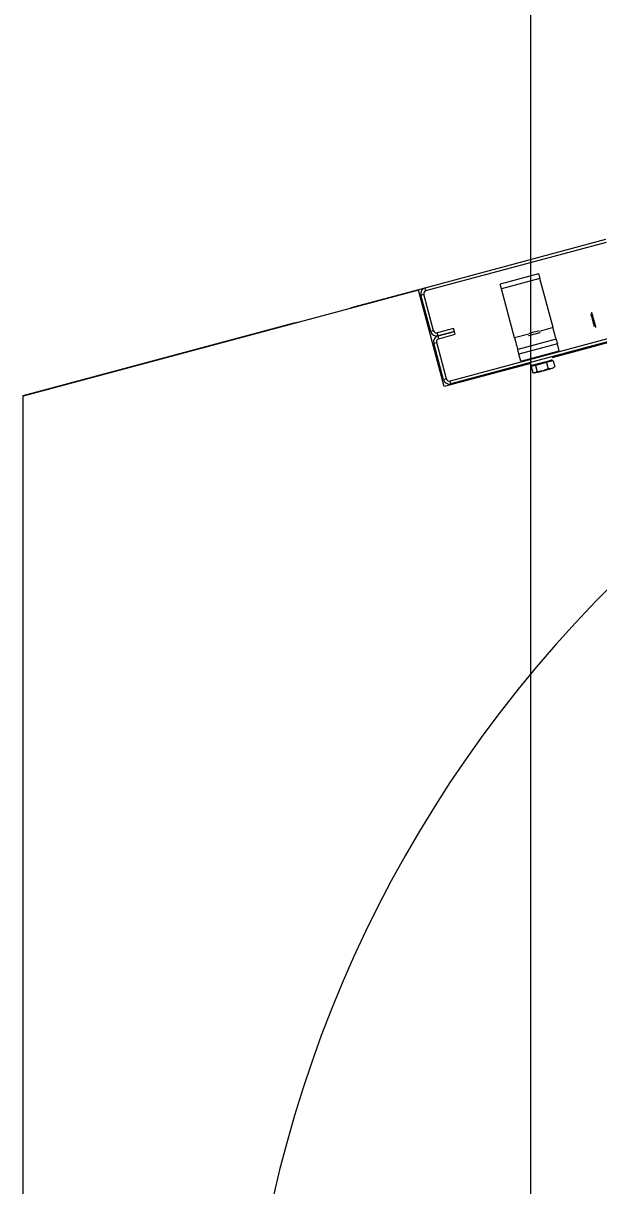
# Model space of a CAD drawing. Extents: x -264222 to -263592, y -1242345 to -1242048.
# Drawn here: x -263795.785 to -263795.51, y -1242142.902 to -1242142.348 of the extents above; entities that cross this region are included whole.
import ezdxf

# ---------------------------------------------------------------- set-up
doc = ezdxf.new("R2010")
doc.units = 0
doc.layers.add('HESCON_OSI_STAVBY_KFA', color=7, linetype='Continuous')
doc.layers.add('KFA_2D_SITUACIA_DSP', color=7, linetype='Continuous')

msp = doc.modelspace()

# ---------------------------------------------------------------- linework, layer by layer
at = {"layer": 'HESCON_OSI_STAVBY_KFA'}
msp.add_line((-263795.54279, -1242083.23724), (-263795.54279, -1242246.70724), dxfattribs=at)
at = {"layer": 'KFA_2D_SITUACIA_DSP'}
for p, q in [((-263795.0819, -1242142.38664), (-263795.53244, -1242142.50736)), ((-263795.59302, -1242142.47395), (-263795.50677, -1242142.45084)), ((-263795.59265, -1242142.47533), (-263795.5064, -1242142.45222)), ((-263795.53884, -1242142.4673), (-263795.5572, -1242142.47222)), ((-263795.53825, -1242142.46951), (-263795.55661, -1242142.47442)), ((-263795.53884, -1242142.4673), (-263795.53883, -1242142.46735)), ((-263795.53883, -1242142.46735), (-263795.5388, -1242142.46747)), ((-263795.5388, -1242142.46747), (-263795.53875, -1242142.46768)), ((-263795.53875, -1242142.46768), (-263795.53867, -1242142.46795)), ((-263795.53867, -1242142.46795), (-263795.53858, -1242142.46828)), ((-263795.53858, -1242142.46828), (-263795.53848, -1242142.46866)), ((-263795.53848, -1242142.46866), (-263795.53837, -1242142.46908)), ((-263795.53837, -1242142.46908), (-263795.53825, -1242142.46951)), ((-263795.53196, -1242142.493), (-263795.53825, -1242142.46951)), ((-263795.59623, -1242142.47508), (-263795.7849, -1242142.52564)), ((-263795.62707, -1242142.48308), (-263795.59302, -1242142.47395)), ((-263795.58389, -1242142.52115), (-263795.59623, -1242142.47508)), ((-263795.59504, -1242142.47744), (-263795.59366, -1242142.47707)), ((-263795.58899, -1242142.49451), (-263795.59366, -1242142.47707)), ((-263795.59265, -1242142.47533), (-263795.59302, -1242142.47395)), ((-263795.55719, -1242142.47226), (-263795.5572, -1242142.47222)), ((-263795.55715, -1242142.47239), (-263795.55719, -1242142.47226)), ((-263795.5571, -1242142.47259), (-263795.55715, -1242142.47239)), ((-263795.55702, -1242142.47287), (-263795.5571, -1242142.47259)), ((-263795.55694, -1242142.4732), (-263795.55702, -1242142.47287)), ((-263795.55683, -1242142.47358), (-263795.55694, -1242142.4732)), ((-263795.55672, -1242142.47399), (-263795.55683, -1242142.47358)), ((-263795.55661, -1242142.47442), (-263795.55672, -1242142.47399)), ((-263795.55031, -1242142.49792), (-263795.55661, -1242142.47442)), ((-263795.59037, -1242142.49488), (-263795.59504, -1242142.47744)), ((-263795.62887, -1242142.48383), (-263795.62842, -1242142.48358)), ((-263795.62842, -1242142.48358), (-263795.62707, -1242142.48308)), ((-263795.51394, -1242142.48645), (-263795.51394, -1242142.48646)), ((-263795.51394, -1242142.48646), (-263795.51387, -1242142.48671)), ((-263795.51387, -1242142.48671), (-263795.51373, -1242142.48725)), ((-263795.51373, -1242142.48725), (-263795.51352, -1242142.48803)), ((-263795.51352, -1242142.48803), (-263795.51327, -1242142.48896)), ((-263795.51344, -1242142.48559), (-263795.51344, -1242142.48558)), ((-263795.51337, -1242142.48583), (-263795.51344, -1242142.48559)), ((-263795.51323, -1242142.48638), (-263795.51337, -1242142.48583)), ((-263795.51301, -1242142.48718), (-263795.51323, -1242142.48638)), ((-263795.51275, -1242142.48816), (-263795.51301, -1242142.48718)), ((-263795.51246, -1242142.48924), (-263795.51275, -1242142.48816)), ((-263795.7849, -1242142.52537), (-263795.65552, -1242142.4907)), ((-263795.65552, -1242142.4907), (-263795.65409, -1242142.49046)), ((-263795.65409, -1242142.49046), (-263795.65358, -1242142.49045)), ((-263795.57944, -1242142.49343), (-263795.58724, -1242142.49552)), ((-263795.57908, -1242142.4948), (-263795.57944, -1242142.49343)), ((-263795.53196, -1242142.493), (-263795.5386, -1242142.49478)), ((-263795.53167, -1242142.49407), (-263795.53196, -1242142.493)), ((-263795.51327, -1242142.48896), (-263795.51301, -1242142.48994)), ((-263795.51301, -1242142.48994), (-263795.51276, -1242142.49087)), ((-263795.51276, -1242142.49087), (-263795.51255, -1242142.49164)), ((-263795.51255, -1242142.49164), (-263795.51241, -1242142.49217)), ((-263795.51217, -1242142.49033), (-263795.51246, -1242142.48924)), ((-263795.51241, -1242142.49217), (-263795.51235, -1242142.49241)), ((-263795.51235, -1242142.49241), (-263795.51235, -1242142.49241)), ((-263795.5119, -1242142.49131), (-263795.51217, -1242142.49033)), ((-263795.51169, -1242142.49211), (-263795.5119, -1242142.49131)), ((-263795.51154, -1242142.49266), (-263795.51169, -1242142.49211)), ((-263795.51148, -1242142.49291), (-263795.51154, -1242142.49266)), ((-263795.51147, -1242142.49292), (-263795.51148, -1242142.49291)), ((-263795.58899, -1242142.49451), (-263795.59037, -1242142.49488)), ((-263795.58688, -1242142.49689), (-263795.58724, -1242142.49552)), ((-263795.58688, -1242142.49689), (-263795.57908, -1242142.4948)), ((-263795.57908, -1242142.4948), (-263795.58688, -1242142.49689)), ((-263795.58651, -1242142.49827), (-263795.58688, -1242142.49689)), ((-263795.58651, -1242142.49827), (-263795.57871, -1242142.49618)), ((-263795.49484, -1242142.49535), (-263795.5811, -1242142.51846)), ((-263795.49447, -1242142.49672), (-263795.58073, -1242142.51983)), ((-263795.57871, -1242142.49618), (-263795.57908, -1242142.4948)), ((-263795.54349, -1242142.49609), (-263795.55031, -1242142.49792)), ((-263795.55031, -1242142.49792), (-263795.55003, -1242142.49899)), ((-263795.55003, -1242142.49899), (-263795.54975, -1242142.50002)), ((-263795.53048, -1242142.4985), (-263795.54884, -1242142.50342)), ((-263795.54364, -1242142.49676), (-263795.54344, -1242142.49671)), ((-263795.54364, -1242142.49676), (-263795.54364, -1242142.49676)), ((-263795.54344, -1242142.49671), (-263795.54294, -1242142.49657)), ((-263795.5434, -1242142.49567), (-263795.54324, -1242142.49563)), ((-263795.54324, -1242142.49563), (-263795.54276, -1242142.4955)), ((-263795.54294, -1242142.49657), (-263795.54219, -1242142.49637)), ((-263795.54276, -1242142.4955), (-263795.54204, -1242142.4953)), ((-263795.54219, -1242142.49637), (-263795.54129, -1242142.49613)), ((-263795.54204, -1242142.4953), (-263795.54118, -1242142.49507)), ((-263795.54129, -1242142.49613), (-263795.54033, -1242142.49587)), ((-263795.54118, -1242142.49507), (-263795.54031, -1242142.49484)), ((-263795.54033, -1242142.49587), (-263795.53944, -1242142.49563)), ((-263795.54031, -1242142.49484), (-263795.53957, -1242142.49464)), ((-263795.53957, -1242142.49464), (-263795.53907, -1242142.49451)), ((-263795.53944, -1242142.49563), (-263795.53873, -1242142.49544)), ((-263795.53907, -1242142.49451), (-263795.53898, -1242142.49448)), ((-263795.53898, -1242142.49448), (-263795.53888, -1242142.49446)), ((-263795.53873, -1242142.49544), (-263795.53827, -1242142.49532)), ((-263795.53827, -1242142.49532), (-263795.53813, -1242142.49528)), ((-263795.5314, -1242142.4951), (-263795.53167, -1242142.49407)), ((-263795.53114, -1242142.49606), (-263795.5314, -1242142.4951)), ((-263795.53092, -1242142.49689), (-263795.53114, -1242142.49606)), ((-263795.53073, -1242142.49758), (-263795.53092, -1242142.49689)), ((-263795.5306, -1242142.49808), (-263795.53073, -1242142.49758)), ((-263795.53051, -1242142.4984), (-263795.5306, -1242142.49808)), ((-263795.53048, -1242142.4985), (-263795.53051, -1242142.4984)), ((-263795.53048, -1242142.4985), (-263795.53047, -1242142.49855)), ((-263795.53047, -1242142.49855), (-263795.53044, -1242142.49867)), ((-263795.53044, -1242142.49867), (-263795.53039, -1242142.49887)), ((-263795.53039, -1242142.49887), (-263795.53031, -1242142.49915)), ((-263795.53031, -1242142.49915), (-263795.53022, -1242142.49948)), ((-263795.58889, -1242142.50038), (-263795.58751, -1242142.50002)), ((-263795.58422, -1242142.51782), (-263795.58889, -1242142.50038)), ((-263795.58284, -1242142.51745), (-263795.58751, -1242142.50002)), ((-263795.54975, -1242142.50002), (-263795.54949, -1242142.50097)), ((-263795.54949, -1242142.50097), (-263795.54927, -1242142.50181)), ((-263795.54927, -1242142.50181), (-263795.54909, -1242142.50249)), ((-263795.54909, -1242142.50249), (-263795.54895, -1242142.503)), ((-263795.54895, -1242142.503), (-263795.54887, -1242142.50332)), ((-263795.54887, -1242142.50332), (-263795.54884, -1242142.50342)), ((-263795.54883, -1242142.50346), (-263795.54884, -1242142.50342)), ((-263795.54879, -1242142.50359), (-263795.54883, -1242142.50346)), ((-263795.54874, -1242142.50379), (-263795.54879, -1242142.50359)), ((-263795.54866, -1242142.50407), (-263795.54874, -1242142.50379)), ((-263795.54858, -1242142.5044), (-263795.54866, -1242142.50407)), ((-263795.54847, -1242142.50478), (-263795.54858, -1242142.5044)), ((-263795.54836, -1242142.50519), (-263795.54847, -1242142.50478)), ((-263795.52989, -1242142.50071), (-263795.54825, -1242142.50562)), ((-263795.54736, -1242142.50893), (-263795.52901, -1242142.50401)), ((-263795.53022, -1242142.49948), (-263795.53012, -1242142.49986)), ((-263795.53012, -1242142.49986), (-263795.53001, -1242142.50028)), ((-263795.53001, -1242142.50028), (-263795.52989, -1242142.50071)), ((-263795.52901, -1242142.50401), (-263795.52989, -1242142.50071)), ((-263795.54253, -1242142.51006), (-263795.58389, -1242142.52115)), ((-263795.54825, -1242142.50562), (-263795.54836, -1242142.50519)), ((-263795.54736, -1242142.50893), (-263795.54825, -1242142.50562)), ((-263795.53513, -1242142.50968), (-263795.54037, -1242142.51109)), ((-263795.53851, -1242142.5101), (-263795.53973, -1242142.51042)), ((-263795.53721, -1242142.50975), (-263795.53851, -1242142.5101)), ((-263795.5359, -1242142.5094), (-263795.53721, -1242142.50975)), ((-263795.53468, -1242142.50907), (-263795.5359, -1242142.5094)), ((-263795.53184, -1242142.5088), (-263795.53513, -1242142.50968)), ((-263795.53513, -1242142.50968), (-263795.53434, -1242142.51263)), ((-263795.53364, -1242142.50879), (-263795.53468, -1242142.50907)), ((-263795.53284, -1242142.50858), (-263795.53364, -1242142.50879)), ((-263795.53233, -1242142.50844), (-263795.53284, -1242142.50858)), ((-263795.53216, -1242142.50839), (-263795.53233, -1242142.50844)), ((-263795.53184, -1242142.5088), (-263795.53105, -1242142.51175)), ((-263795.54037, -1242142.51109), (-263795.54233, -1242142.51161)), ((-263795.54233, -1242142.51161), (-263795.54154, -1242142.51456)), ((-263795.54208, -1242142.51105), (-263795.54225, -1242142.5111)), ((-263795.54158, -1242142.51092), (-263795.54208, -1242142.51105)), ((-263795.54078, -1242142.5107), (-263795.54158, -1242142.51092)), ((-263795.54126, -1242142.51459), (-263795.54154, -1242142.51456)), ((-263795.54037, -1242142.51449), (-263795.54126, -1242142.51459)), ((-263795.53973, -1242142.51042), (-263795.54078, -1242142.5107)), ((-263795.54071, -1242142.51462), (-263795.54058, -1242142.51458)), ((-263795.54058, -1242142.51458), (-263795.54013, -1242142.51446)), ((-263795.54037, -1242142.51109), (-263795.53958, -1242142.51404)), ((-263795.53958, -1242142.51404), (-263795.54037, -1242142.51449)), ((-263795.54013, -1242142.51446), (-263795.53939, -1242142.51427)), ((-263795.53686, -1242142.51355), (-263795.53958, -1242142.51404)), ((-263795.53939, -1242142.51427), (-263795.53841, -1242142.514)), ((-263795.53841, -1242142.514), (-263795.53728, -1242142.5137)), ((-263795.53728, -1242142.5137), (-263795.53606, -1242142.51337)), ((-263795.53434, -1242142.51263), (-263795.53686, -1242142.51355)), ((-263795.53606, -1242142.51337), (-263795.53486, -1242142.51305)), ((-263795.53486, -1242142.51305), (-263795.53376, -1242142.51276)), ((-263795.53261, -1242142.51241), (-263795.53434, -1242142.51263)), ((-263795.53376, -1242142.51276), (-263795.53284, -1242142.51251)), ((-263795.53284, -1242142.51251), (-263795.53217, -1242142.51233)), ((-263795.53105, -1242142.51175), (-263795.53261, -1242142.51241)), ((-263795.53217, -1242142.51233), (-263795.5318, -1242142.51223)), ((-263795.5318, -1242142.51223), (-263795.53174, -1242142.51222)), ((-263795.58284, -1242142.51745), (-263795.58422, -1242142.51782)), ((-263795.58073, -1242142.51983), (-263795.5811, -1242142.51846)), ((-263795.7849, -1242142.52564), (-263795.7849, -1242142.52537)), ((-263795.7849, -1242143.03979), (-263795.7849, -1242142.52564))]:
    msp.add_line(p, q, dxfattribs=at)
for centre, radius, start, end in [((-263795.0819, -1242143.04027), 0.5985, 324.56502, 215.43498), ((-263795.59229, -1242142.47671), 0.00285, 105, 195), ((-263795.59229, -1242142.47671), 0.00143, 105, 195), ((-263795.58761, -1242142.49414), 0.00285, 195, 285), ((-263795.58761, -1242142.49414), 0.00143, 195, 285), ((-263795.58614, -1242142.49965), 0.00285, 105, 195), ((-263795.58614, -1242142.49965), 0.00143, 105, 195), ((-263795.53347, -1242142.50924), 0.000475, 15, 105), ((-263795.5407, -1242142.51117), 0.000475, 105, 195), ((-263795.58147, -1242142.51708), 0.00285, 195, 285), ((-263795.58147, -1242142.51708), 0.00143, 195, 285)]:
    msp.add_arc(centre, radius, start, end, dxfattribs=at)

doc.saveas('drawing.dxf')
